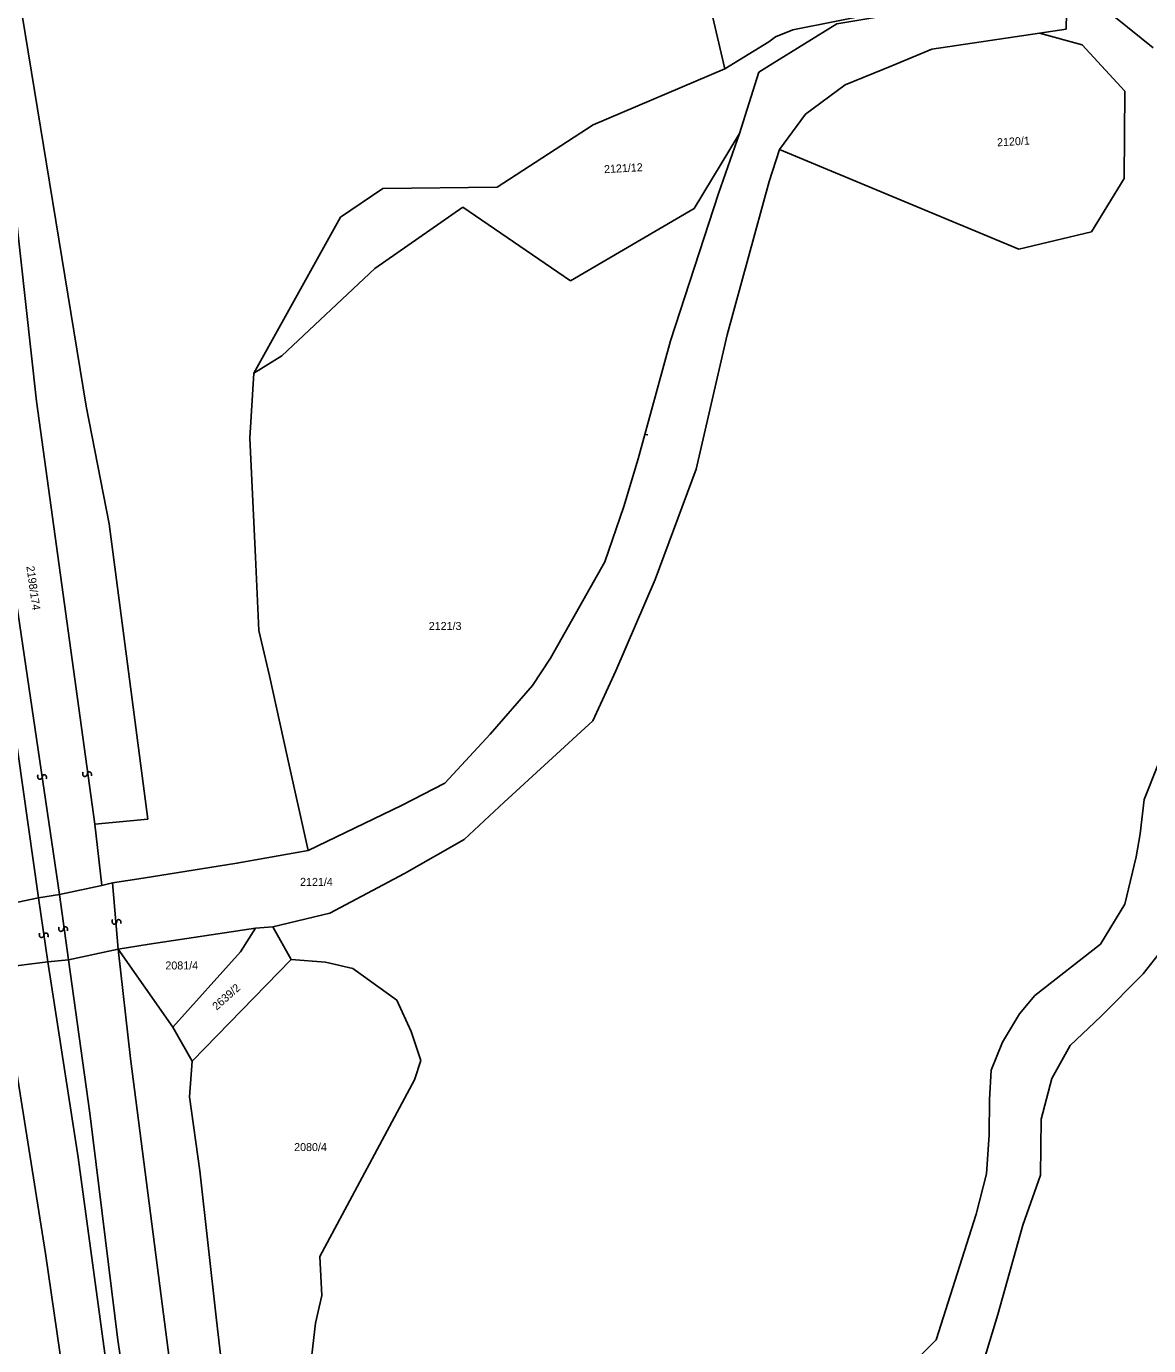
# Model space of a CAD drawing. Extents: x -581999 to -572728, y -1219553 to -1212032.
# Drawn here: x -576356.3 to -576075.7, y -1215847.9 to -1215518.2 of the extents above; entities that cross this region are included whole.
import ezdxf

# ---------------------------------------------------------------- set-up
doc = ezdxf.new("R2010")
doc.units = 0
for name, color, linetype in [('Vrstva 1', 7, 'Continuous'), ('Vrstva 2', 7, 'Continuous'), ('Vrstva 4', 7, 'Continuous'), ('Vrstva 6', 7, 'Continuous'), ('Vrstva 63', 7, 'Continuous')]:
    doc.layers.add(name, color=color, linetype=linetype)

msp = doc.modelspace()

# ---------------------------------------------------------------- linework, layer by layer
at = {"layer": 'Vrstva 1'}
for p, q in [((-576363.682, -1215476.439), (-576341.333, -1215613.154)), ((-576096.276, -1215518.921), (-576096.122, -1215508.843)), ((-576093.68, -1215508.178), (-576074.56, -1215523.617)), ((-576181.662, -1215528.83), (-576185.32, -1215513.235)), ((-576168.944, -1215520.851), (-576164.621, -1215519.136)), ((-576102.938, -1215519.916), (-576096.276, -1215518.921)), ((-576181.662, -1215528.83), (-576170.607, -1215522.099)), ((-576170.607, -1215522.099), (-576168.944, -1215520.851)), ((-576129.925, -1215523.929), (-576102.938, -1215519.916)), ((-576102.938, -1215519.916), (-576092.298, -1215522.879)), ((-576092.298, -1215522.879), (-576081.657, -1215534.419)), ((-576139.901, -1215528.14), (-576129.925, -1215523.929)), ((-576214.582, -1215542.865), (-576181.662, -1215528.83)), ((-576151.539, -1215532.818), (-576139.901, -1215528.14)), ((-576178.004, -1215545.049), (-576173.169, -1215529.703)), ((-576161.515, -1215540.148), (-576151.539, -1215532.818)), ((-576081.657, -1215534.419), (-576081.823, -1215556.252)), ((-576167.992, -1215549.047), (-576161.515, -1215540.148)), ((-576238.523, -1215558.46), (-576214.582, -1215542.865)), ((-576189.31, -1215563.763), (-576178.004, -1215545.049)), ((-576178.004, -1215545.049), (-576183.254, -1215559.984)), ((-576170.557, -1215557.048), (-576167.992, -1215549.047)), ((-576108.102, -1215573.944), (-576167.992, -1215549.047)), ((-576277.761, -1215565.946), (-576267.12, -1215558.772)), ((-576267.12, -1215558.772), (-576238.523, -1215558.46)), ((-576081.823, -1215556.252), (-576089.979, -1215569.578)), ((-576269.115, -1215578.734), (-576247.169, -1215563.451)), ((-576247.169, -1215563.451), (-576220.235, -1215581.853)), ((-576220.235, -1215581.853), (-576189.31, -1215563.763)), ((-576299.375, -1215604.933), (-576277.761, -1215565.946)), ((-576089.979, -1215569.578), (-576108.102, -1215573.944)), ((-576292.392, -1215600.567), (-576269.115, -1215578.734)), ((-576292.392, -1215600.567), (-576299.375, -1215604.933)), ((-576300.373, -1215621.152), (-576299.375, -1215604.933)), ((-576335.59, -1215642.576), (-576341.333, -1215613.154)), ((-576298.981, -1215650.881), (-576300.373, -1215621.152)), ((-576325.87, -1215716.34), (-576335.59, -1215642.576)), ((-576339.124, -1215717.583), (-576325.87, -1215716.34)), ((-576337.357, -1215732.916), (-576339.124, -1215717.583)), ((-576347.955, -1215735.164), (-576337.357, -1215732.916)), ((-576337.357, -1215732.916), (-576334.702, -1215732.243)), ((-576327.059, -1215731.074), (-576334.702, -1215732.243)), ((-576353.257, -1215735.993), (-576365.185, -1215738.479)), ((-576347.955, -1215735.164), (-576353.257, -1215735.993)), ((-576345.706, -1215751.459), (-576333.317, -1215748.812)), ((-576362.936, -1215753.531), (-576350.918, -1215752.035)), ((-576350.918, -1215752.035), (-576345.706, -1215751.459))]:
    msp.add_line(p, q, dxfattribs=at)
for points in [[(-576164.621, -1215519.136), (-576153.758, -1215516.923), (-576117.736, -1215509.623)], [(-576169.78, -1215527.639), (-576153.648, -1215517.576), (-576139.183, -1215515.237), (-576121.036, -1215511.621)], [(-576169.78, -1215527.639), (-576173.169, -1215529.703)], [(-575988.014, -1215554.348), (-575978.049, -1215571.037), (-575988.929, -1215600.038), (-576014.197, -1215603.308), (-576019.387, -1215610.013), (-576017.658, -1215615.827), (-576031.381, -1215656.424), (-576040.55, -1215670.916), (-576054.25, -1215685.84), (-576069.118, -1215698.011), (-576073.383, -1215702.885), (-576076.792, -1215711.427), (-576077.798, -1215719.976), (-576078.77, -1215725.775)], [(-576170.557, -1215557.048), (-576181.041, -1215595.288), (-576188.844, -1215628.856), (-576199.046, -1215656.444), (-576208.882, -1215679.322)], [(-576183.254, -1215559.984), (-576195.264, -1215596.806), (-576203.327, -1215626.294), (-576206.862, -1215638.211), (-576211.654, -1215652.008), (-576225.212, -1215676.13)], [(-576298.981, -1215650.881), (-576298.136, -1215669.198), (-576295.48, -1215680.509), (-576291.069, -1215700.613), (-576285.771, -1215724.166)], [(-576285.771, -1215724.166), (-576262.477, -1215712.941), (-576251.604, -1215707.327), (-576240.348, -1215695.125), (-576229.708, -1215682.921), (-576225.212, -1215676.13)], [(-576208.882, -1215679.322), (-576214.679, -1215691.755), (-576236.835, -1215712.08), (-576246.823, -1215721.461), (-576261.742, -1215729.886), (-576280.387, -1215739.869), (-576294.634, -1215743.278)], [(-576327.059, -1215731.074), (-576303.644, -1215727.371), (-576285.771, -1215724.166)], [(-576078.77, -1215725.775), (-576081.625, -1215737.557), (-576087.755, -1215747.615), (-576104.129, -1215760.392)], [(-576065.874, -1215727.341), (-576071.541, -1215747.968), (-576077.033, -1215754.974), (-576087.674, -1215765.629), (-576095.271, -1215772.934), (-576099.875, -1215781.163)], [(-576298.962, -1215743.579), (-576325.577, -1215747.58), (-576333.317, -1215748.812)], [(-576298.962, -1215743.579), (-576302.736, -1215749.529), (-576319.626, -1215768.303)], [(-576294.634, -1215743.278), (-576298.962, -1215743.579)], [(-576294.634, -1215743.278), (-576290.092, -1215751.448)], [(-576333.317, -1215748.812), (-576319.626, -1215768.303)], [(-576290.092, -1215751.448), (-576314.776, -1215776.786)], [(-576290.092, -1215751.448), (-576281.45, -1215752.1), (-576274.673, -1215753.689), (-576263.645, -1215761.561), (-576260.028, -1215769.412), (-576257.639, -1215776.63)], [(-576104.129, -1215760.392), (-576107.967, -1215765.027), (-576112.258, -1215772.037), (-576115.046, -1215779.052), (-576115.435, -1215786.377), (-576115.542, -1215795.229), (-576116.26, -1215804.993), (-576118.784, -1215815.057), (-576128.771, -1215846.461), (-576141.538, -1215859.243), (-576167.599, -1215878.707), (-576184.873, -1215891.479)], [(-576319.626, -1215768.303), (-576314.776, -1215776.786)], [(-576314.776, -1215776.786), (-576315.497, -1215785.738), (-576312.921, -1215804.247), (-576308.701, -1215841.562)], [(-576257.639, -1215776.63), (-576259.242, -1215781.502), (-576282.896, -1215825.642), (-576282.386, -1215835.359), (-576284.007, -1215842.251)], [(-576099.875, -1215781.163), (-576102.579, -1215791.296), (-576102.749, -1215805.334), (-576107.105, -1215817.834), (-576113.38, -1215840.092), (-576116.819, -1215851.371), (-576121.111, -1215858.681), (-576127.493, -1215865.072), (-576143.855, -1215877.236), (-576161.128, -1215890.312), (-576199.747, -1215918.364), (-576213.7, -1215929.925), (-576224.392, -1215945.15), (-576231.735, -1215956.722), (-576233.062, -1215967.695), (-576232.245, -1215975.013), (-576229.639, -1215983.553), (-576229.744, -1215992.696)], [(-576301.376, -1215904.608), (-576308.701, -1215841.562)], [(-576284.007, -1215842.251), (-576289.823, -1215892.731), (-576301.376, -1215904.608)]]:
    msp.add_lwpolyline(points, dxfattribs=at)
at = {"layer": 'Vrstva 4'}
for p, q in [((-576363.252, -1215526.638), (-576353.704, -1215611.911)), ((-576353.257, -1215735.993), (-576371.818, -1215606.109)), ((-576347.955, -1215735.164), (-576366.516, -1215609.839)), ((-576339.124, -1215717.583), (-576353.704, -1215611.911)), ((-576333.317, -1215748.812), (-576334.702, -1215732.243)), ((-576345.706, -1215751.459), (-576347.955, -1215735.164)), ((-576351.456, -1215824.892), (-576362.936, -1215753.531)), ((-576340.434, -1215789.782), (-576345.706, -1215751.459)), ((-576333.365, -1215846.555), (-576340.434, -1215789.782)), ((-576343.303, -1215800.847), (-576328.697, -1215908.152)), ((-576316.577, -1215961.759), (-576333.365, -1215846.555))]:
    msp.add_line(p, q, dxfattribs=at)
for points in [[(-576353.257, -1215735.993), (-576350.918, -1215752.035), (-576343.303, -1215800.847)], [(-576333.317, -1215748.812), (-576330.217, -1215776.115)], [(-576330.217, -1215776.115), (-576322.532, -1215835.573)], [(-576351.456, -1215824.892), (-576345.707, -1215864.405), (-576340.581, -1215904.21), (-576335.832, -1215949.947)], [(-576322.532, -1215835.573), (-576315.423, -1215890.795), (-576307.754, -1215950.94)]]:
    msp.add_lwpolyline(points, dxfattribs=at)
at = {"layer": 'Vrstva 6'}
for points in [[(-576351.272, -1215706.244), (-576351.177, -1215705.393), (-576351.907, -1215705.181), (-576352.224, -1215705.435), (-576352.269, -1215705.851), (-576352.42, -1215706.158), (-576352.669, -1215706.325), (-576352.896, -1215706.369), (-576353.159, -1215706.313), (-576353.414, -1215706.049), (-576353.454, -1215705.439), (-576353.384, -1215705.27)], [(-576340.018, -1215705.548), (-576339.923, -1215704.697), (-576340.653, -1215704.485), (-576340.97, -1215704.739), (-576341.015, -1215705.155), (-576341.166, -1215705.462), (-576341.415, -1215705.629), (-576341.642, -1215705.673), (-576341.905, -1215705.617), (-576342.16, -1215705.353), (-576342.2, -1215704.743), (-576342.13, -1215704.574)], [(-576345.992, -1215744.267), (-576345.897, -1215743.416), (-576346.627, -1215743.204), (-576346.944, -1215743.458), (-576346.989, -1215743.874), (-576347.14, -1215744.181), (-576347.389, -1215744.348), (-576347.616, -1215744.392), (-576347.879, -1215744.336), (-576348.134, -1215744.072), (-576348.174, -1215743.462), (-576348.104, -1215743.293)], [(-576332.655, -1215742.456), (-576332.56, -1215741.605), (-576333.29, -1215741.393), (-576333.607, -1215741.647), (-576333.652, -1215742.063), (-576333.803, -1215742.37), (-576334.052, -1215742.537), (-576334.279, -1215742.581), (-576334.542, -1215742.525), (-576334.797, -1215742.261), (-576334.837, -1215741.651), (-576334.767, -1215741.482)], [(-576350.855, -1215745.799), (-576350.76, -1215744.948), (-576351.49, -1215744.736), (-576351.807, -1215744.99), (-576351.852, -1215745.406), (-576352.003, -1215745.713), (-576352.252, -1215745.88), (-576352.479, -1215745.924), (-576352.742, -1215745.868), (-576352.997, -1215745.604), (-576353.037, -1215744.994), (-576352.967, -1215744.825)]]:
    msp.add_open_spline(points, degree=2, dxfattribs=at)
at = {"layer": 'Vrstva 63'}
msp.add_line((-576200.917, -1215620.308), (-576201.562, -1215620.257), dxfattribs=at)

# ---------------------------------------------------------------- texts
at = {"layer": 'Vrstva 2'}
for s, rotation, p in [('2120/1', 3.12761, (-576113.522, -1215548.226)), ('2121/12', 3.12761, (-576211.779, -1215554.94)), ('2198/174', 277.97657, (-576356.266, -1215653.198)), ('2639/2', 41.74499, (-576308.677, -1215764.216))]:
    msp.add_text(s, height=2, rotation=rotation, dxfattribs=at).set_placement(p)
for s, p in [('2121/3', (-576255.66, -1215669.07)), ('2121/4', (-576287.835, -1215733.018)), ('2081/4', (-576321.505, -1215753.899)), ('2080/4', (-576289.318, -1215799.283))]:
    msp.add_text(s, height=2, dxfattribs=at).set_placement(p)

doc.saveas('drawing.dxf')
